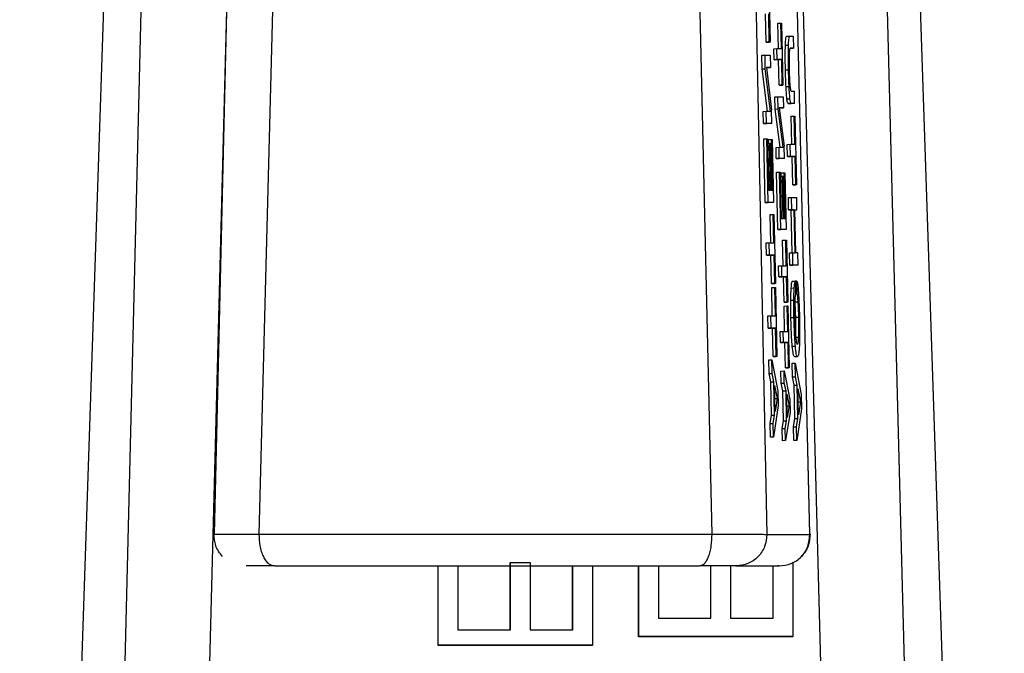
# Model space of a CAD drawing. Header units: inches. Extents: x 170 to 288, y 234 to 248.
# Tile 400 of 480: x 256.3678 to 256.4097, y 243.9091 to 243.9361. Entities that reach past the tile are written whole.
import ezdxf

# ---------------------------------------------------------------- set-up
doc = ezdxf.new("R2010")
doc.units = ezdxf.units.IN
doc.header["$LTSCALE"] = 0.25
doc.header["$MEASUREMENT"] = 0
doc.layers.add('STANDARD Z GUIDE MOTOR RH', color=7, linetype='Continuous')

msp = doc.modelspace()

# ---------------------------------------------------------------- linework, layer by layer
at = {"layer": 'STANDARD Z GUIDE MOTOR RH'}
for p, q in [((256.376112, 243.914155), (256.378684, 244.022257)), ((256.380787, 244.022284), (256.378004, 243.914163)), ((256.397288, 243.914163), (256.394841, 244.022283)), ((256.397394, 244.022241), (256.399617, 243.914149)), ((256.398873, 244.022257), (256.401442, 243.914155)), ((256.401455, 243.914149), (256.398887, 244.022241)), ((256.367824, 243.829117), (256.371506, 243.939528)), ((256.406049, 243.939528), (256.409728, 243.829117)), ((256.399691, 243.938035), (256.399756, 243.935104)), ((256.370317, 243.829117), (256.37302, 243.937237)), ((256.376648, 243.937195), (256.373839, 243.829103)), ((256.404036, 243.829102), (256.401164, 243.937194)), ((256.404728, 243.937237), (256.407499, 243.829117)), ((256.399596, 243.935101), (256.39957, 243.936306)), ((256.399727, 243.935104), (256.399701, 243.936309)), ((256.40009, 243.935909), (256.40022, 243.935912)), ((256.400113, 243.934828), (256.40009, 243.935909)), ((256.40022, 243.935912), (256.400249, 243.935912)), ((256.400245, 243.934828), (256.40022, 243.935912)), ((256.400249, 243.935912), (256.400307, 243.933275)), ((256.399596, 243.935101), (256.399727, 243.935104)), ((256.399625, 243.935101), (256.399596, 243.935101)), ((256.399756, 243.935104), (256.399625, 243.935101)), ((256.399756, 243.935104), (256.399727, 243.935104)), ((256.400467, 243.935361), (256.400597, 243.935364)), ((256.400598, 243.935364), (256.40074, 243.935364)), ((256.40074, 243.935364), (256.400752, 243.934842)), ((256.399918, 243.934825), (256.400049, 243.934828)), ((256.399929, 243.934356), (256.399918, 243.934825)), ((256.400049, 243.934828), (256.400245, 243.934828)), ((256.40006, 243.934359), (256.400049, 243.934828)), ((256.400412, 243.934969), (256.400542, 243.934971)), ((256.400621, 243.934839), (256.400611, 243.934839)), ((256.400752, 243.934842), (256.400612, 243.934842)), ((256.400621, 243.934839), (256.400752, 243.934842)), ((256.399413, 243.934547), (256.399545, 243.93455)), ((256.399426, 243.933971), (256.399413, 243.934547)), ((256.399545, 243.93455), (256.399768, 243.93455)), ((256.399557, 243.933974), (256.399545, 243.93455)), ((256.399768, 243.93455), (256.39978, 243.934029)), ((256.399929, 243.934356), (256.40006, 243.934359)), ((256.400124, 243.934356), (256.399929, 243.934356)), ((256.400255, 243.934359), (256.40006, 243.934359)), ((256.400124, 243.934356), (256.400255, 243.934359)), ((256.400148, 243.933272), (256.400124, 243.934356)), ((256.400279, 243.933275), (256.400255, 243.934359)), ((256.399426, 243.933971), (256.399557, 243.933974)), ((256.399644, 243.932161), (256.399426, 243.933971)), ((256.399775, 243.932161), (256.399557, 243.933974)), ((256.399603, 243.934029), (256.39982, 243.932216)), ((256.39978, 243.934029), (256.399603, 243.934029)), ((256.399649, 243.934026), (256.399604, 243.934026)), ((256.399649, 243.934026), (256.39978, 243.934029)), ((256.400413, 243.933927), (256.400544, 243.93393)), ((256.400279, 243.933275), (256.400148, 243.933272)), ((256.400177, 243.933272), (256.400148, 243.933272)), ((256.400177, 243.933272), (256.400307, 243.933275)), ((256.400279, 243.933275), (256.400307, 243.933275)), ((256.400437, 243.933219), (256.400568, 243.933222)), ((256.400653, 243.933017), (256.400792, 243.933017)), ((256.400804, 243.932496), (256.400792, 243.933017)), ((256.399964, 243.932773), (256.400095, 243.932776)), ((256.399975, 243.932255), (256.399964, 243.932773)), ((256.400095, 243.932776), (256.400318, 243.932776)), ((256.400107, 243.932258), (256.400095, 243.932776)), ((256.400318, 243.932776), (256.400329, 243.932307)), ((256.400477, 243.932684), (256.400607, 243.932687)), ((256.399466, 243.932158), (256.399597, 243.932161)), ((256.399478, 243.931637), (256.399466, 243.932158)), ((256.399609, 243.93164), (256.399597, 243.932161)), ((256.399597, 243.932161), (256.399775, 243.932161)), ((256.399832, 243.93164), (256.39982, 243.932216)), ((256.399975, 243.932255), (256.400107, 243.932258)), ((256.400189, 243.930626), (256.399975, 243.932255)), ((256.400321, 243.930626), (256.400107, 243.932258)), ((256.400153, 243.932307), (256.400365, 243.930675)), ((256.400329, 243.932307), (256.400153, 243.932307)), ((256.400198, 243.932304), (256.400153, 243.932304)), ((256.400198, 243.932304), (256.400329, 243.932307)), ((256.40053, 243.932493), (256.400661, 243.932496)), ((256.400673, 243.932493), (256.40053, 243.932493)), ((256.400804, 243.932496), (256.400661, 243.932496)), ((256.400804, 243.932496), (256.400673, 243.932493)), ((256.400656, 243.931956), (256.400787, 243.931959)), ((256.400683, 243.930755), (256.400656, 243.931956)), ((256.400787, 243.931959), (256.400816, 243.931959)), ((256.400814, 243.930755), (256.400787, 243.931959)), ((256.400816, 243.931959), (256.400881, 243.929029)), ((256.399478, 243.931637), (256.399609, 243.93164)), ((256.399702, 243.931637), (256.399478, 243.931637)), ((256.399832, 243.93164), (256.399609, 243.93164)), ((256.399832, 243.93164), (256.399702, 243.931637)), ((256.399492, 243.930986), (256.399623, 243.930989)), ((256.399553, 243.928273), (256.399492, 243.930986)), ((256.399684, 243.928276), (256.399623, 243.930989)), ((256.399623, 243.930989), (256.399652, 243.930989)), ((256.399652, 243.930989), (256.3997, 243.928797)), ((256.399688, 243.930959), (256.399819, 243.930962)), ((256.399692, 243.930799), (256.399688, 243.930959)), ((256.399819, 243.930962), (256.399848, 243.930962)), ((256.399867, 243.928797), (256.399819, 243.930962)), ((256.399848, 243.930962), (256.399907, 243.928276)), ((256.399656, 243.930798), (256.399729, 243.930799)), ((256.399729, 243.930799), (256.399757, 243.930799)), ((256.399773, 243.928797), (256.399729, 243.930799)), ((256.399757, 243.930799), (256.399802, 243.928797)), ((256.400012, 243.930623), (256.400143, 243.930626)), ((256.400022, 243.930154), (256.400012, 243.930623)), ((256.400153, 243.930157), (256.400143, 243.930626)), ((256.400143, 243.930626), (256.400321, 243.930626)), ((256.400377, 243.930157), (256.400365, 243.930675)), ((256.400488, 243.930752), (256.400619, 243.930755)), ((256.4005, 243.930231), (256.400488, 243.930752)), ((256.400619, 243.930755), (256.400814, 243.930755)), ((256.40063, 243.930233), (256.400619, 243.930755)), ((256.400022, 243.930154), (256.400153, 243.930157)), ((256.400245, 243.930154), (256.400022, 243.930154)), ((256.400377, 243.930157), (256.400153, 243.930157)), ((256.400377, 243.930157), (256.400245, 243.930154)), ((256.4005, 243.930231), (256.40063, 243.930233)), ((256.400694, 243.930231), (256.4005, 243.930231)), ((256.400826, 243.930233), (256.40063, 243.930233)), ((256.400694, 243.930231), (256.400826, 243.930233)), ((256.400721, 243.929026), (256.400694, 243.930231)), ((256.400852, 243.929029), (256.400826, 243.930233)), ((256.400035, 243.929568), (256.400166, 243.929571)), ((256.400089, 243.927126), (256.400035, 243.929568)), ((256.40022, 243.927129), (256.400166, 243.929571)), ((256.400166, 243.929571), (256.400194, 243.929571)), ((256.400194, 243.929571), (256.400238, 243.927598)), ((256.400198, 243.929399), (256.400271, 243.9294)), ((256.400231, 243.929543), (256.400362, 243.929546)), ((256.400234, 243.9294), (256.400231, 243.929543)), ((256.400271, 243.9294), (256.400299, 243.9294)), ((256.400311, 243.927598), (256.400271, 243.9294)), ((256.400299, 243.9294), (256.400339, 243.927598)), ((256.400362, 243.929546), (256.40039, 243.929546)), ((256.400405, 243.927598), (256.400362, 243.929546)), ((256.40039, 243.929546), (256.400444, 243.927129)), ((256.3997, 243.928797), (256.399773, 243.928797)), ((256.399802, 243.928797), (256.399867, 243.928797)), ((256.400721, 243.929026), (256.400852, 243.929029)), ((256.40075, 243.929026), (256.400721, 243.929026)), ((256.400881, 243.929029), (256.40075, 243.929026)), ((256.400881, 243.929029), (256.400852, 243.929029)), ((256.400538, 243.928485), (256.400669, 243.928488)), ((256.40055, 243.927964), (256.400538, 243.928485)), ((256.400669, 243.928488), (256.400893, 243.928488)), ((256.400681, 243.927966), (256.400669, 243.928488)), ((256.400904, 243.927966), (256.400893, 243.928488)), ((256.399553, 243.928273), (256.399684, 243.928276)), ((256.399776, 243.928273), (256.399553, 243.928273)), ((256.399907, 243.928276), (256.399684, 243.928276)), ((256.399907, 243.928276), (256.399776, 243.928273)), ((256.40055, 243.927964), (256.400681, 243.927966)), ((256.400653, 243.927964), (256.40055, 243.927964)), ((256.400653, 243.927964), (256.400784, 243.927966)), ((256.400694, 243.926133), (256.400653, 243.927964)), ((256.400784, 243.927966), (256.400681, 243.927966)), ((256.400825, 243.926133), (256.400784, 243.927966)), ((256.400853, 243.926133), (256.400813, 243.927966)), ((256.400813, 243.927966), (256.400904, 243.927966)), ((256.400813, 243.927964), (256.400904, 243.927966)), ((256.399759, 243.927764), (256.39989, 243.927767)), ((256.399786, 243.926562), (256.399759, 243.927764)), ((256.39989, 243.927767), (256.399918, 243.927767)), ((256.399917, 243.926562), (256.39989, 243.927767)), ((256.399918, 243.927767), (256.399983, 243.924836)), ((256.400238, 243.927598), (256.400311, 243.927598)), ((256.400339, 243.927598), (256.400405, 243.927598)), ((256.400089, 243.927126), (256.40022, 243.927129)), ((256.400313, 243.927126), (256.400089, 243.927126)), ((256.400444, 243.927129), (256.40022, 243.927129)), ((256.400444, 243.927129), (256.400313, 243.927126)), ((256.399591, 243.926559), (256.399722, 243.926562)), ((256.399602, 243.926038), (256.399591, 243.926559)), ((256.399722, 243.926562), (256.399917, 243.926562)), ((256.399733, 243.926041), (256.399722, 243.926562)), ((256.400294, 243.926668), (256.400425, 243.926671)), ((256.400318, 243.925587), (256.400294, 243.926668)), ((256.400425, 243.926671), (256.400454, 243.926671)), ((256.400449, 243.925587), (256.400425, 243.926671)), ((256.400454, 243.926671), (256.400512, 243.924034)), ((256.399602, 243.926038), (256.399733, 243.926041)), ((256.399797, 243.926038), (256.399602, 243.926038)), ((256.399928, 243.926041), (256.399733, 243.926041)), ((256.399797, 243.926038), (256.399928, 243.926041)), ((256.399824, 243.924833), (256.399797, 243.926038)), ((256.399955, 243.924836), (256.399928, 243.926041)), ((256.40059, 243.92613), (256.400721, 243.926133)), ((256.400602, 243.925609), (256.40059, 243.92613)), ((256.400733, 243.925612), (256.400721, 243.926133)), ((256.400721, 243.926133), (256.400825, 243.926133)), ((256.400945, 243.926133), (256.400853, 243.926133)), ((256.400956, 243.925612), (256.400945, 243.926133)), ((256.400123, 243.925584), (256.400254, 243.925587)), ((256.400134, 243.925115), (256.400123, 243.925584)), ((256.400254, 243.925587), (256.400449, 243.925587)), ((256.400265, 243.925118), (256.400254, 243.925587)), ((256.400602, 243.925609), (256.400733, 243.925612)), ((256.400826, 243.925609), (256.400602, 243.925609)), ((256.400956, 243.925612), (256.400733, 243.925612)), ((256.400956, 243.925612), (256.400826, 243.925609)), ((256.400134, 243.925115), (256.400265, 243.925118)), ((256.400329, 243.925115), (256.400134, 243.925115)), ((256.40046, 243.925118), (256.400265, 243.925118)), ((256.400329, 243.925115), (256.40046, 243.925118)), ((256.400353, 243.924031), (256.400329, 243.925115)), ((256.400484, 243.924034), (256.40046, 243.925118)), ((256.399824, 243.924833), (256.399955, 243.924836)), ((256.399852, 243.924833), (256.399824, 243.924833)), ((256.399828, 243.924656), (256.399959, 243.924659)), ((256.399854, 243.923455), (256.399828, 243.924656)), ((256.399983, 243.924836), (256.399852, 243.924833)), ((256.399983, 243.924836), (256.399955, 243.924836)), ((256.399959, 243.924659), (256.399987, 243.924659)), ((256.399985, 243.923455), (256.399959, 243.924659)), ((256.399987, 243.924659), (256.400052, 243.921729)), ((256.400658, 243.924637), (256.400789, 243.924639)), ((256.400701, 243.924926), (256.400831, 243.924929)), ((256.400831, 243.924929), (256.400843, 243.924408)), ((256.400901, 243.924929), (256.400832, 243.924927)), ((256.400913, 243.924408), (256.400901, 243.924929)), ((256.400353, 243.924031), (256.400484, 243.924034)), ((256.400381, 243.924031), (256.400353, 243.924031)), ((256.400356, 243.923871), (256.400487, 243.923874)), ((256.40038, 243.92279), (256.400356, 243.923871)), ((256.400512, 243.924034), (256.400381, 243.924031)), ((256.400512, 243.924034), (256.400484, 243.924034)), ((256.400487, 243.923874), (256.400516, 243.923874)), ((256.400511, 243.92279), (256.400487, 243.923874)), ((256.400516, 243.923874), (256.400574, 243.921237)), ((256.400641, 243.924118), (256.400771, 243.924121)), ((256.400825, 243.924045), (256.400956, 243.924048)), ((256.399659, 243.923452), (256.399791, 243.923455)), ((256.399671, 243.92293), (256.399659, 243.923452)), ((256.399791, 243.923455), (256.399985, 243.923455)), ((256.399802, 243.922933), (256.399791, 243.923455)), ((256.400647, 243.923385), (256.400777, 243.923387)), ((256.400851, 243.9234), (256.400982, 243.923402)), ((256.399671, 243.92293), (256.399802, 243.922933)), ((256.399866, 243.922931), (256.399671, 243.92293)), ((256.399997, 243.922933), (256.399802, 243.922933)), ((256.399866, 243.922931), (256.399997, 243.922933)), ((256.399893, 243.921726), (256.399866, 243.922931)), ((256.400024, 243.921729), (256.399997, 243.922933)), ((256.400185, 243.922787), (256.400316, 243.92279)), ((256.400196, 243.922318), (256.400185, 243.922787)), ((256.400316, 243.92279), (256.400511, 243.92279)), ((256.400327, 243.922321), (256.400316, 243.92279)), ((256.400846, 243.922547), (256.400977, 243.92255)), ((256.400196, 243.922318), (256.400327, 243.922321)), ((256.400391, 243.922318), (256.400196, 243.922318)), ((256.400522, 243.922321), (256.400327, 243.922321)), ((256.400391, 243.922318), (256.400522, 243.922321)), ((256.400415, 243.921234), (256.400391, 243.922318)), ((256.400546, 243.921237), (256.400522, 243.922321)), ((256.400704, 243.922162), (256.400835, 243.922165)), ((256.399893, 243.921726), (256.400024, 243.921729)), ((256.399921, 243.921726), (256.399893, 243.921726)), ((256.400052, 243.921729), (256.399921, 243.921726)), ((256.400052, 243.921729), (256.400024, 243.921729)), ((256.400797, 243.921716), (256.400928, 243.921719)), ((256.399701, 243.921581), (256.399832, 243.921584)), ((256.399714, 243.921), (256.399701, 243.921581)), ((256.399832, 243.921584), (256.400085, 243.920242)), ((256.399845, 243.921003), (256.399832, 243.921584)), ((256.400694, 243.921439), (256.400825, 243.921442)), ((256.400707, 243.920858), (256.400694, 243.921439)), ((256.400825, 243.921442), (256.401079, 243.9201)), ((256.400838, 243.920861), (256.400825, 243.921442)), ((256.399714, 243.921), (256.399845, 243.921003)), ((256.399786, 243.920639), (256.399714, 243.921)), ((256.399918, 243.920641), (256.399845, 243.921003)), ((256.400223, 243.921104), (256.400354, 243.921107)), ((256.400234, 243.920581), (256.400223, 243.921104)), ((256.400354, 243.921107), (256.400604, 243.919899)), ((256.400365, 243.920584), (256.400354, 243.921107)), ((256.400415, 243.921234), (256.400546, 243.921237)), ((256.400443, 243.921234), (256.400415, 243.921234)), ((256.400574, 243.921237), (256.400443, 243.921234)), ((256.400574, 243.921237), (256.400546, 243.921237)), ((256.400707, 243.920858), (256.400838, 243.920861)), ((256.40078, 243.920497), (256.400707, 243.920858)), ((256.400911, 243.920499), (256.400838, 243.920861)), ((256.399786, 243.920639), (256.399918, 243.920641)), ((256.399818, 243.919229), (256.399786, 243.920639)), ((256.399949, 243.919232), (256.399918, 243.920641)), ((256.399949, 243.920487), (256.400059, 243.919938)), ((256.399974, 243.919387), (256.399949, 243.920487)), ((256.400234, 243.920581), (256.400365, 243.920584)), ((256.400306, 243.920255), (256.400234, 243.920581)), ((256.400437, 243.920258), (256.400365, 243.920584)), ((256.40078, 243.920497), (256.400911, 243.920499)), ((256.400811, 243.919087), (256.40078, 243.920497)), ((256.400942, 243.91909), (256.400911, 243.920499)), ((256.400085, 243.920242), (256.400099, 243.919631)), ((256.400306, 243.920255), (256.400437, 243.920258)), ((256.400334, 243.918987), (256.400306, 243.920255)), ((256.400465, 243.91899), (256.400437, 243.920258)), ((256.400469, 243.920119), (256.400576, 243.919625)), ((256.400491, 243.919129), (256.400469, 243.920119)), ((256.400943, 243.920345), (256.401052, 243.919796)), ((256.400967, 243.919245), (256.400943, 243.920345)), ((256.401079, 243.9201), (256.401092, 243.919489)), ((256.400099, 243.919631), (256.399905, 243.91829)), ((256.399962, 243.919936), (256.400059, 243.919938)), ((256.400059, 243.919938), (256.399974, 243.919387)), ((256.40048, 243.919623), (256.400576, 243.919625)), ((256.400576, 243.919625), (256.400491, 243.919129)), ((256.400604, 243.919899), (256.400616, 243.919349)), ((256.400955, 243.919794), (256.401052, 243.919796)), ((256.401052, 243.919796), (256.400967, 243.919245)), ((256.399761, 243.918868), (256.399818, 243.919229)), ((256.399818, 243.919229), (256.399949, 243.919232)), ((256.399892, 243.918871), (256.399949, 243.919232)), ((256.400616, 243.919349), (256.400419, 243.918142)), ((256.401092, 243.919489), (256.400898, 243.918148)), ((256.399761, 243.918868), (256.399892, 243.918871)), ((256.399774, 243.918287), (256.399761, 243.918868)), ((256.399905, 243.91829), (256.399892, 243.918871)), ((256.400277, 243.918662), (256.400334, 243.918987)), ((256.400334, 243.918987), (256.400465, 243.91899)), ((256.400408, 243.918665), (256.400465, 243.91899)), ((256.400755, 243.918726), (256.400811, 243.919087)), ((256.400811, 243.919087), (256.400942, 243.91909)), ((256.400885, 243.918729), (256.400942, 243.91909)), ((256.400277, 243.918662), (256.400408, 243.918665)), ((256.400288, 243.918139), (256.400277, 243.918662)), ((256.400419, 243.918142), (256.400408, 243.918665)), ((256.400755, 243.918726), (256.400885, 243.918729)), ((256.400767, 243.918145), (256.400755, 243.918726)), ((256.400898, 243.918148), (256.400885, 243.918729)), ((256.399905, 243.91829), (256.399774, 243.918287)), ((256.400419, 243.918142), (256.400288, 243.918139)), ((256.400898, 243.918148), (256.400767, 243.918145)), ((256.376099, 243.914149), (256.376151, 243.914154)), ((256.399617, 243.914149), (256.401455, 243.914149)), ((256.388703, 243.912949), (256.38871, 243.912959)), ((256.388704, 243.910095), (256.388703, 243.912949)), ((256.38871, 243.912959), (256.389547, 243.912959)), ((256.388711, 243.910095), (256.38871, 243.912959)), ((256.389547, 243.912959), (256.389548, 243.910095)), ((256.400729, 243.912962), (256.40073, 243.909799)), ((256.385633, 243.909423), (256.385632, 243.912808)), ((256.38564, 243.909433), (256.385639, 243.912808)), ((256.386476, 243.912808), (256.386477, 243.910095)), ((256.391357, 243.910094), (256.391356, 243.912808)), ((256.391363, 243.910094), (256.391362, 243.912808)), ((256.3922, 243.912807), (256.392201, 243.909433)), ((256.394163, 243.909789), (256.394162, 243.912808)), ((256.394169, 243.909799), (256.394168, 243.912808)), ((256.395006, 243.912808), (256.395006, 243.910582)), ((256.397234, 243.910582), (256.397233, 243.912807)), ((256.39724, 243.910582), (256.397239, 243.912807)), ((256.398077, 243.912807), (256.398077, 243.910582)), ((256.398308, 243.912807), (256.400146, 243.912807)), ((256.399886, 243.910582), (256.399885, 243.912807)), ((256.399892, 243.910582), (256.399892, 243.912807)), ((256.400146, 243.912807), (256.400092, 243.912807)), ((256.395006, 243.910582), (256.39724, 243.910582)), ((256.398077, 243.910582), (256.399892, 243.910582)), ((256.386477, 243.910095), (256.388711, 243.910095)), ((256.389548, 243.910095), (256.391363, 243.910094)), ((256.394163, 243.909789), (256.394169, 243.909799)), ((256.400724, 243.909789), (256.394163, 243.909789)), ((256.40073, 243.909799), (256.394169, 243.909799)), ((256.400724, 243.909789), (256.40073, 243.909799)), ((256.385633, 243.909423), (256.38564, 243.909433)), ((256.392195, 243.909423), (256.385633, 243.909423)), ((256.392201, 243.909433), (256.38564, 243.909433)), ((256.392195, 243.909423), (256.392201, 243.909433))]:
    msp.add_line(p, q, dxfattribs=at)
for points, knots in [([(256.400412, 243.934969), (256.400416, 243.935054), (256.400424, 243.935225), (256.400444, 243.935342), (256.400459, 243.935355), (256.400467, 243.935361)], [0, 0, 0, 0, 0.334196, 0.666975, 1, 1, 1, 1]), ([(256.400542, 243.934971), (256.400546, 243.935057), (256.400554, 243.935228), (256.400575, 243.935345), (256.40059, 243.935358), (256.400598, 243.935364)], [0, 0, 0, 0, 0.3341903, 0.6669648, 1, 1, 1, 1]), ([(256.400413, 243.933927), (256.400409, 243.934142), (256.400402, 243.934525), (256.400409, 243.934833), (256.400412, 243.934969)], [0, 0, 0, 0, 0.56207, 1, 1, 1, 1]), ([(256.400544, 243.93393), (256.40054, 243.934145), (256.400533, 243.934528), (256.400539, 243.934836), (256.400542, 243.934971)], [0, 0, 0, 0, 0.56207, 1, 1, 1, 1]), ([(256.400612, 243.934842), (256.400603, 243.934834), (256.400589, 243.934822), (256.400574, 243.934684), (256.400567, 243.934503), (256.400567, 243.934244), (256.40057, 243.93405), (256.400572, 243.933932)], [0, 0, 0, 0, 0.289263, 0.455455, 0.622884, 0.771514, 1, 1, 1, 1]), ([(256.400437, 243.933219), (256.400434, 243.933289), (256.400428, 243.933436), (256.400419, 243.933675), (256.400415, 243.933842), (256.400413, 243.933927)], [0, 0, 0, 0, 0.309489, 0.651329, 1, 1, 1, 1]), ([(256.400568, 243.933222), (256.400565, 243.933292), (256.400558, 243.933439), (256.40055, 243.933678), (256.400546, 243.933845), (256.400544, 243.93393)], [0, 0, 0, 0, 0.309503, 0.651323, 1, 1, 1, 1]), ([(256.400572, 243.933932), (256.400576, 243.933789), (256.400582, 243.933566), (256.400597, 243.933299), (256.400613, 243.93313), (256.400633, 243.933031), (256.400646, 243.933022), (256.400653, 243.933017)], [0, 0, 0, 0, 0.275022, 0.429556, 0.584533, 0.779592, 1, 1, 1, 1]), ([(256.400477, 243.932684), (256.400472, 243.932729), (256.400459, 243.932847), (256.400446, 243.933043), (256.400439, 243.933188), (256.400437, 243.933219)], [0, 0, 0, 0, 0.325328, 0.858886, 1, 1, 1, 1]), ([(256.400607, 243.932687), (256.400603, 243.932732), (256.40059, 243.93285), (256.400577, 243.933046), (256.40057, 243.933191), (256.400568, 243.933222)], [0, 0, 0, 0, 0.325251, 0.85887, 1, 1, 1, 1]), ([(256.40053, 243.932493), (256.400523, 243.932497), (256.400511, 243.932504), (256.400493, 243.932565), (256.400482, 243.932644), (256.400477, 243.932684)], [0, 0, 0, 0, 0.402133, 0.695457, 1, 1, 1, 1]), ([(256.400661, 243.932496), (256.400654, 243.9325), (256.400642, 243.932507), (256.400624, 243.932568), (256.400613, 243.932647), (256.400607, 243.932687)], [0, 0, 0, 0, 0.40219, 0.6954, 1, 1, 1, 1]), ([(256.400641, 243.924118), (256.400642, 243.924184), (256.400644, 243.924317), (256.40065, 243.924492), (256.400655, 243.924588), (256.400658, 243.924637)], [0, 0, 0, 0, 0.326672, 0.659429, 1, 1, 1, 1]), ([(256.400658, 243.924637), (256.400662, 243.924687), (256.40067, 243.924786), (256.400685, 243.924875), (256.400695, 243.924909), (256.400701, 243.924926)], [0, 0, 0, 0, 0.34142, 0.66778, 1, 1, 1, 1]), ([(256.400771, 243.924121), (256.400772, 243.924187), (256.400774, 243.92432), (256.40078, 243.924495), (256.400786, 243.924591), (256.400789, 243.924639)], [0, 0, 0, 0, 0.326672, 0.659429, 1, 1, 1, 1]), ([(256.400789, 243.924639), (256.400793, 243.92469), (256.400801, 243.924789), (256.400816, 243.924878), (256.400826, 243.924912), (256.400831, 243.924929)], [0, 0, 0, 0, 0.341437, 0.667798, 1, 1, 1, 1]), ([(256.400901, 243.924929), (256.400908, 243.924913), (256.400923, 243.924877), (256.400946, 243.924714), (256.40096, 243.924537), (256.400966, 243.924462)], [0, 0, 0, 0, 0.296479, 0.699466, 1, 1, 1, 1]), ([(256.400843, 243.924408), (256.400837, 243.924381), (256.400824, 243.924322), (256.400811, 243.924185), (256.400807, 243.924059), (256.400806, 243.924033)], [0, 0, 0, 0, 0.391288, 0.874752, 1, 1, 1, 1]), ([(256.400956, 243.924048), (256.400952, 243.924101), (256.400942, 243.924233), (256.400927, 243.924348), (256.400917, 243.924391), (256.400913, 243.924408)], [0, 0, 0, 0, 0.300902, 0.738142, 1, 1, 1, 1]), ([(256.400966, 243.924462), (256.400972, 243.924364), (256.400988, 243.924123), (256.401002, 243.923746), (256.401008, 243.92349), (256.40101, 243.923407)], [0, 0, 0, 0, 0.317464, 0.78019, 1, 1, 1, 1]), ([(256.400647, 243.923385), (256.400645, 243.923474), (256.400641, 243.923643), (256.400639, 243.923893), (256.40064, 243.924042), (256.400641, 243.924118)], [0, 0, 0, 0, 0.3513751, 0.6707313, 1, 1, 1, 1]), ([(256.400777, 243.923387), (256.400776, 243.923476), (256.400772, 243.923646), (256.40077, 243.923896), (256.400771, 243.924045), (256.400771, 243.924121)], [0, 0, 0, 0, 0.351368, 0.670727, 1, 1, 1, 1]), ([(256.400806, 243.924033), (256.400804, 243.923973), (256.400801, 243.923828), (256.400802, 243.923593), (256.400805, 243.92343), (256.400806, 243.923373)], [0, 0, 0, 0, 0.315936, 0.757042, 1, 1, 1, 1]), ([(256.400851, 243.9234), (256.400849, 243.92348), (256.400844, 243.923678), (256.400834, 243.923898), (256.400826, 243.92402), (256.400825, 243.924045)], [0, 0, 0, 0, 0.351278, 0.869796, 1, 1, 1, 1]), ([(256.400982, 243.923402), (256.40098, 243.923482), (256.400975, 243.92368), (256.400965, 243.923901), (256.400957, 243.924023), (256.400956, 243.924048)], [0, 0, 0, 0, 0.351279, 0.869795, 1, 1, 1, 1]), ([(256.400704, 243.922162), (256.400695, 243.92228), (256.400676, 243.922516), (256.400657, 243.92296), (256.40065, 243.923252), (256.400647, 243.923385)], [0, 0, 0, 0, 0.354317, 0.708592, 1, 1, 1, 1]), ([(256.400835, 243.922165), (256.400826, 243.922283), (256.400807, 243.922519), (256.400788, 243.922962), (256.400781, 243.923255), (256.400777, 243.923387)], [0, 0, 0, 0, 0.354312, 0.708601, 1, 1, 1, 1]), ([(256.400806, 243.923373), (256.40081, 243.923247), (256.400816, 243.923014), (256.400832, 243.922726), (256.400843, 243.922598), (256.400848, 243.922541)], [0, 0, 0, 0, 0.396096, 0.729625, 1, 1, 1, 1]), ([(256.400846, 243.922547), (256.400849, 243.922626), (256.400856, 243.922785), (256.400856, 243.923095), (256.400853, 243.923305), (256.400851, 243.9234)], [0, 0, 0, 0, 0.352711, 0.706353, 1, 1, 1, 1]), ([(256.400977, 243.92255), (256.40098, 243.922629), (256.400987, 243.922788), (256.400987, 243.923098), (256.400983, 243.923308), (256.400982, 243.923402)], [0, 0, 0, 0, 0.3527067, 0.7063568, 1, 1, 1, 1]), ([(256.40101, 243.923407), (256.401014, 243.923213), (256.40102, 243.922852), (256.401015, 243.922433), (256.401008, 243.922248), (256.401005, 243.922178)], [0, 0, 0, 0, 0.42213, 0.78107, 1, 1, 1, 1]), ([(256.400848, 243.922541), (256.400855, 243.922487), (256.400872, 243.922337), (256.400896, 243.922252), (256.400913, 243.922243), (256.400919, 243.92224)], [0, 0, 0, 0, 0.266087, 0.731365, 1, 1, 1, 1]), ([(256.400919, 243.92224), (256.400926, 243.922245), (256.400945, 243.922256), (256.400965, 243.922365), (256.400975, 243.922514), (256.400977, 243.92255)], [0, 0, 0, 0, 0.319607, 0.835744, 1, 1, 1, 1]), ([(256.400797, 243.921716), (256.40078, 243.921731), (256.400749, 243.921757), (256.400718, 243.922038), (256.400704, 243.922162)], [0, 0, 0, 0, 0.557912, 1, 1, 1, 1]), ([(256.400928, 243.921719), (256.400911, 243.921734), (256.40088, 243.92176), (256.400849, 243.922041), (256.400835, 243.922165)], [0, 0, 0, 0, 0.557898, 1, 1, 1, 1]), ([(256.401005, 243.922178), (256.401, 243.922094), (256.400987, 243.92188), (256.40096, 243.92174), (256.400937, 243.921725), (256.400928, 243.921719)], [0, 0, 0, 0, 0.2732868, 0.6996638, 1, 1, 1, 1]), ([(256.376459, 243.913208), (256.376399, 243.91328), (256.376279, 243.913421), (256.376122, 243.913744), (256.376104, 243.914007), (256.376093, 243.914177)], [0, 0, 0, 0, 0.264296, 0.52261, 1, 1, 1, 1]), ([(256.376151, 243.914154), (256.376158, 243.914155), (256.376182, 243.914159), (256.376542, 243.914163), (256.377155, 243.914165), (256.377724, 243.914164), (256.378004, 243.914163)], [0, 0, 0, 0, 0.133212, 0.431562, 0.720544, 1, 1, 1, 1]), ([(256.378004, 243.914163), (256.379499, 243.914163), (256.38249, 243.914163), (256.387491, 243.914163), (256.392557, 243.914163), (256.395711, 243.914163), (256.397288, 243.914163)], [0, 0, 0, 0, 0.2500071, 0.5000073, 0.7499958, 1, 1, 1, 1]), ([(256.378004, 243.914163), (256.37801, 243.913995), (256.37802, 243.913735), (256.378102, 243.913419), (256.378189, 243.9132), (256.378299, 243.913024), (256.378458, 243.912854), (256.378591, 243.912826), (256.378678, 243.912807)], [0, 0, 0, 0, 0.239023, 0.368108, 0.500041, 0.632007, 0.761076, 1, 1, 1, 1]), ([(256.396755, 243.912807), (256.396823, 243.912825), (256.396929, 243.912853), (256.397055, 243.913024), (256.397141, 243.9132), (256.39721, 243.913418), (256.397275, 243.913734), (256.397283, 243.913994), (256.397288, 243.914163)], [0, 0, 0, 0, 0.2389723, 0.368026, 0.4999651, 0.6319014, 0.7609801, 1, 1, 1, 1]), ([(256.397288, 243.914163), (256.397589, 243.914164), (256.398201, 243.914165), (256.398924, 243.914162), (256.399458, 243.914157), (256.399564, 243.914152), (256.399617, 243.914149)], [0, 0, 0, 0, 0.23796, 0.483953, 0.738036, 1, 1, 1, 1]), ([(256.399617, 243.914149), (256.399601, 243.913974), (256.399568, 243.913624), (256.399267, 243.91318), (256.39883, 243.912868), (256.398482, 243.912827), (256.398308, 243.912807)], [0, 0, 0, 0, 0.249995, 0.500003, 0.750077, 1, 1, 1, 1]), ([(256.400146, 243.912807), (256.40032, 243.912828), (256.400668, 243.912868), (256.401105, 243.91318), (256.401406, 243.913625), (256.401439, 243.913974), (256.401455, 243.914149)], [0, 0, 0, 0, 0.250058, 0.499995, 0.749991, 1, 1, 1, 1]), ([(256.401462, 243.914177), (256.40145, 243.914007), (256.401432, 243.913745), (256.401275, 243.913421), (256.401156, 243.91328), (256.401095, 243.913208)], [0, 0, 0, 0, 0.477392, 0.735706, 1, 1, 1, 1]), ([(256.378678, 243.912807), (256.378484, 243.912807), (256.378095, 243.912807), (256.377669, 243.912807), (256.377531, 243.912807), (256.377462, 243.912807)], [0, 0, 0, 0, 0.333293, 0.666641, 1, 1, 1, 1]), ([(256.378678, 243.912807), (256.38008, 243.912807), (256.382884, 243.912807), (256.387572, 243.912807), (256.392321, 243.912807), (256.395277, 243.912807), (256.396755, 243.912807)], [0, 0, 0, 0, 0.250018, 0.500012, 0.750002, 1, 1, 1, 1]), ([(256.398308, 243.912807), (256.398275, 243.912807), (256.398208, 243.912807), (256.397868, 243.912807), (256.397387, 243.912807), (256.396965, 243.912807), (256.396755, 243.912807)], [0, 0, 0, 0, 0.24996, 0.5, 0.750056, 1, 1, 1, 1])]:
    msp.add_open_spline(points, degree=3, knots=knots, dxfattribs=at)

doc.saveas('drawing.dxf')
